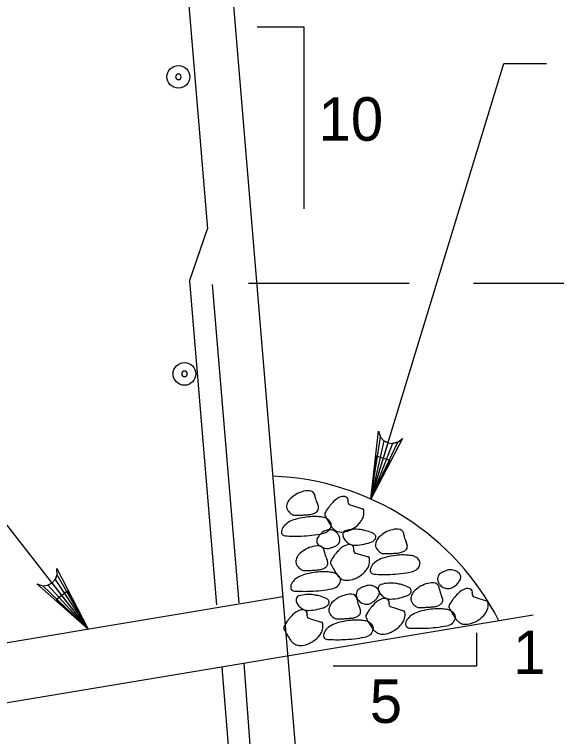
# Model space of a CAD drawing. Extents: x 638340 to 640242, y 295465 to 298435.
# Drawn here: x 639117.7 to 639155.13, y 297672.21 to 297722.09 of the extents above; entities that cross this region are included whole.
import ezdxf

# ---------------------------------------------------------------- set-up
doc = ezdxf.new("R2010")
doc.units = 0
for name, color, linetype in [('3', 7, 'Continuous'), ('Level 3', 7, 'Continuous'), ('Level 4', 7, 'Continuous'), ('Level 5', 7, 'Continuous'), ('Level 8', 7, 'Continuous'), ('Level 9', 7, 'Continuous')]:
    doc.layers.add(name, color=color, linetype=linetype)

# ---------------------------------------------------------------- blocks, each defined once
blk = doc.blocks.new('B')
at = {"layer": '3'}
blk.add_circle((0, 0), 0.16, dxfattribs=at)
for start, end in [(0, 180), (180, 0)]:
    blk.add_arc((0, 0), 0.0391, start, end, dxfattribs=at)

msp = doc.modelspace()

# ---------------------------------------------------------------- linework, layer by layer
at = {"layer": 'Level 3'}
for p, q in [((639142.311, 297688.609), (639151.481, 297718.707)), ((639151.481, 297718.707), (639154.427, 297718.707)), ((639133.855, 297703.527), (639144.955, 297703.527)), ((639149.402, 297703.527), (639185.933, 297703.527))]:
    msp.add_line(p, q, dxfattribs=at)
for points in [[(639142.311, 297688.609), (639142.833, 297693.312), (639142.966, 297692.896), (639143.209, 297692.63), (639143.492, 297692.487), (639143.806, 297692.447), (639144.159, 297692.534), (639144.5, 297692.805), (639142.311, 297688.609), (639144.159, 297692.534), (639143.806, 297692.447), (639142.311, 297688.609), (639143.492, 297692.487), (639143.209, 297692.63), (639142.311, 297688.609), (639142.966, 297692.896)], [(639122.782, 297679.62), (639119.236, 297682.755), (639119.652, 297682.624), (639120.012, 297682.67), (639120.29, 297682.82), (639120.505, 297683.053), (639120.636, 297683.389), (639120.613, 297683.826), (639122.782, 297679.62), (639120.636, 297683.389), (639120.505, 297683.053), (639122.782, 297679.62), (639120.29, 297682.82), (639120.012, 297682.67), (639122.782, 297679.62), (639119.652, 297682.624)], [(639149.601, 297679.368), (639149.601, 297677.064), (639139.697, 297677.064)]]:
    msp.add_lwpolyline(points, dxfattribs=at)
msp.add_lwpolyline([(639143.64, 297691.285), (639142.7, 297691.57), (639142.311, 297688.609)], close=True, dxfattribs=at)
at = {"layer": 'Level 4'}
msp.add_line((639122.782, 297679.62), (639106.066, 297701.093), dxfattribs=at)
msp.add_lwpolyline([(639121.357, 297682.246), (639120.584, 297681.643), (639122.782, 297679.62)], close=True, dxfattribs=at)
at = {"layer": 'Level 5'}
for p, q in [((639127.425, 297750.482), (639131.024, 297707.286)), ((639129.785, 297703.669), (639131.024, 297707.286)), ((639129.785, 297703.669), (639131.648, 297681.312)), ((639131.344, 297703.437), (639133.178, 297681.441)), ((639133.526, 297677.261), (639138.668, 297608.786)), ((639132.008, 297677.008), (639135.551, 297634.483))]:
    msp.add_line(p, q, dxfattribs=at)
at = {"layer": 'Level 8'}
for points in [[(639140.864, 297688.216), (639141.107, 297688.139), (639141.716, 297687.947)], [(639141.255, 297684.885), (639141.498, 297684.808), (639142.109, 297684.614)], [(639149.439, 297681.849), (639149.684, 297681.772), (639150.294, 297681.578)], [(639143.698, 297681.167), (639143.943, 297681.09), (639144.552, 297680.896)], [(639138.032, 297680.381), (639138.277, 297680.304), (639138.886, 297680.11)]]:
    msp.add_lwpolyline(points, dxfattribs=at)
for centre, radius, start, end in [((639138.7, 297686.453), 2.938, 124.1443, 132.7374), ((639138.046, 297687.417), 1.773, 89.5772, 124.1443), ((639138.057, 297688.796), 0.394, 11.4529, 89.5772), ((639137.123, 297688.607), 1.346, 6.1004, 11.4529), ((639139.362, 297688.846), 0.905, 186.1004, 192.6291), ((639140.667, 297687.549), 1.296, 109.6635, 136.4562), ((639140.4, 297688.296), 0.502, 65.9597, 109.6635), ((639140.511, 297688.544), 0.231, 342.3569, 65.9597), ((639137.744, 297687.894), 1.281, 153.538, 168.4897), ((639137.05, 297688.239), 0.506, 132.7374, 153.538), ((639139.777, 297688.939), 1.331, 192.6291, 208.6753), ((639138.001, 297687.968), 0.694, 6.391, 28.6753), ((639141.652, 297686.402), 2.796, 139.6491, 144.1424), ((639143.74, 297684.628), 5.536, 136.4562, 139.6491), ((639140.926, 297688.412), 0.205, 162.3569, 252.4715), ((639136.792, 297688.088), 0.31, 168.4897, 199.1639), ((639137.021, 297688.167), 0.553, 199.1639, 207.4728), ((639137.314, 297688.319), 0.882, 207.4728, 214.0468), ((639137.456, 297688.415), 1.054, 214.0468, 234.0353), ((639138.091, 297688.282), 0.724, 291.5731, 310.9894), ((639138.32, 297688.018), 0.375, 310.9894, 338.0834), ((639138.349, 297688.007), 0.344, 338.0834, 6.391), ((639142.183, 297686.018), 3.451, 144.1424, 152.1777), ((639141.673, 297687.806), 0.148, 9.0416, 72.4715), ((639140.894, 297687.682), 0.937, 344.9373, 9.0416), ((639137.551, 297685.466), 1.805, 104.9239, 120.8473), ((639137.052, 297687.859), 0.366, 234.0353, 268.2715), ((639137.143, 297690.857), 3.365, 268.2715, 270.9097), ((639138.753, 297680.956), 6.473, 99.0416, 104.9239), ((639137.057, 297696.22), 8.729, 270.9097, 272.5478), ((639136.81, 297701.778), 14.293, 272.5478, 273.846), ((639138.405, 297683.142), 4.259, 91.7881, 99.0416), ((639136.902, 297700.409), 12.921, 273.846, 275.2114), ((639137.983, 297688.555), 1.017, 275.2114, 291.5731), ((639138.403, 297683.206), 4.195, 86.0442, 91.7881), ((639138.499, 297684.591), 2.807, 79.021, 86.0442), ((639138.901, 297686.663), 0.697, 58.4341, 79.021), ((639139.251, 297687.566), 0.136, 152.1777, 193.5774), ((639139.588, 297687.647), 0.482, 193.5774, 207.4728), ((639144.908, 297690.413), 6.478, 207.4728, 211.2525), ((639138.784, 297686.473), 0.919, 40.5338, 58.4341), ((639140.693, 297687.736), 1.144, 321.7572, 344.9373), ((639136.831, 297686.272), 0.71, 139.2037, 172.3458), ((639137.323, 297685.847), 1.361, 120.8473, 139.2037), ((639138.972, 297686.878), 0.603, 309.5539, 349.0625), ((639154.17, 297696.034), 17.312, 211.2525, 212.2356), ((639139.205, 297686.833), 0.365, 349.0625, 40.5338), ((639142.715, 297688.811), 3.77, 212.2356, 214.3424), ((639140.216, 297688.113), 1.752, 303.0692, 321.7572), ((639136.371, 297686.334), 0.246, 172.3458, 230.2635), ((639137.082, 297696.11), 10.059, 272.3841, 280.7777), ((639139.731, 297685.269), 1.292, 117.4803, 136.4654), ((639138.8, 297687.086), 0.872, 280.7777, 309.5539), ((639139.453, 297685.804), 0.689, 91.376, 117.4803), ((639139.453, 297685.813), 0.68, 65.3457, 91.376), ((639140.076, 297687.007), 0.574, 214.3424, 227.6953), ((639140.881, 297687.892), 1.77, 227.6953, 235.2847), ((639139.412, 297685.723), 0.779, 41.057, 65.3457), ((639140.197, 297686.905), 0.568, 235.2847, 266.0442), ((639139.314, 297685.638), 0.909, 27.4728, 41.057), ((639140.257, 297687.77), 1.436, 266.0442, 285.2565), ((639140.635, 297686.164), 0.275, 106.8084, 186.6218), ((639141.227, 297684.204), 2.322, 81.3134, 106.8084), ((639140.28, 297687.685), 1.348, 285.2565, 295.7443), ((639139.667, 297688.956), 2.759, 295.7443, 303.0692), ((639140.649, 297680.421), 6.15, 78.4814, 81.3134), ((639141.422, 297684.215), 2.278, 73.8272, 78.4814), ((639141.463, 297684.356), 2.13, 61.1605, 73.8272), ((639142.319, 297685.911), 0.356, 29.8544, 61.1605), ((639144.833, 297683.803), 2.938, 124.1443, 132.7374), ((639144.179, 297684.767), 1.773, 89.5772, 124.1443), ((639144.189, 297686.146), 0.394, 11.4529, 89.5772), ((639143.256, 297685.957), 1.346, 6.1004, 11.4529), ((639136.413, 297686.384), 0.312, 230.2635, 266.2346), ((639137.071, 297696.386), 10.335, 266.2346, 272.3841), ((639138.902, 297685.727), 0.339, 171.9761, 209.5935), ((639138.976, 297685.717), 0.414, 149.2422, 171.9761), ((639139.735, 297685.265), 1.297, 136.4654, 149.2422), ((639139.724, 297685.851), 0.446, 8.0357, 27.4728), ((639139.597, 297685.833), 0.575, 337.0418, 8.0357), ((639140.942, 297686.2), 0.584, 186.6218, 200.3491), ((639141.06, 297686.244), 0.71, 200.3491, 212.797), ((639141.384, 297686.452), 1.095, 212.797, 230.2213), ((639142.196, 297686.116), 0.49, 292.039, 317.8475), ((639142.282, 297686.039), 0.375, 317.8475, 347.2445), ((639143.876, 297685.243), 1.281, 153.538, 168.4897), ((639142.469, 297685.997), 0.183, 347.2445, 29.8544), ((639143.182, 297685.589), 0.506, 132.7374, 153.538), ((639145.494, 297686.196), 0.905, 186.1004, 192.6291), ((639145.91, 297686.289), 1.331, 192.6291, 208.6753), ((639138.688, 297683.603), 1.773, 89.5772, 124.1443), ((639139.128, 297685.856), 0.599, 209.5935, 237.6667), ((639138.698, 297684.982), 0.394, 11.4529, 89.5772), ((639139.355, 297686.213), 1.022, 237.6667, 259.0544), ((639139.286, 297685.858), 0.66, 259.0544, 285.7584), ((639138.161, 297689.842), 4.8, 285.7584, 288.5059), ((639139.285, 297686.485), 1.26, 288.5059, 293.8705), ((639139.337, 297686.369), 1.133, 293.8705, 297.4803), ((639138.627, 297687.733), 2.671, 297.4803, 299.831), ((639139.755, 297685.766), 0.403, 299.831, 337.0418), ((639141.059, 297684.217), 1.296, 109.6635, 136.4562), ((639140.792, 297684.964), 0.502, 65.9597, 109.6635), ((639141.199, 297686.23), 0.806, 230.2213, 250.5601), ((639141.197, 297686.225), 0.8, 250.5601, 271.915), ((639140.902, 297685.212), 0.231, 342.3569, 65.9597), ((639141.102, 297689.073), 3.65, 271.915, 281.8686), ((639141.212, 297688.547), 3.113, 281.8686, 292.039), ((639142.925, 297685.437), 0.31, 168.4897, 199.1639), ((639143.154, 297685.517), 0.553, 199.1639, 207.4728), ((639143.446, 297685.669), 0.882, 207.4728, 214.0468), ((639144.453, 297685.368), 0.375, 310.9894, 338.0834), ((639144.133, 297685.317), 0.694, 6.391, 28.6753), ((639144.481, 297685.356), 0.344, 338.0834, 6.391), ((639137.692, 297684.425), 0.506, 132.7374, 153.538), ((639139.342, 297682.639), 2.938, 124.1443, 132.7374), ((639137.765, 297684.793), 1.346, 6.1004, 11.4529), ((639140.004, 297685.033), 0.905, 186.1004, 192.6291), ((639140.419, 297685.126), 1.331, 192.6291, 208.6753), ((639142.575, 297682.686), 3.451, 144.1424, 152.1777), ((639142.044, 297683.07), 2.796, 139.6491, 144.1424), ((639144.132, 297681.296), 5.536, 136.4562, 139.6491), ((639141.317, 297685.08), 0.205, 162.3569, 252.4715), ((639143.588, 297685.765), 1.054, 214.0468, 234.0353), ((639143.184, 297685.208), 0.366, 234.0353, 268.2715), ((639143.275, 297688.206), 3.365, 268.2715, 270.9097), ((639143.19, 297693.569), 8.729, 270.9097, 272.5478), ((639142.942, 297699.127), 14.293, 272.5478, 273.846), ((639144.537, 297680.492), 4.259, 91.7881, 99.0416), ((639143.034, 297697.759), 12.921, 273.846, 275.2114), ((639144.116, 297685.904), 1.017, 275.2114, 291.5731), ((639144.535, 297680.556), 4.195, 86.0442, 91.7881), ((639144.223, 297685.632), 0.724, 291.5731, 310.9894), ((639144.631, 297681.94), 2.807, 79.021, 86.0442), ((639137.434, 297684.274), 0.31, 168.4897, 199.1639), ((639138.386, 297684.08), 1.281, 153.538, 168.4897), ((639138.643, 297684.154), 0.694, 6.391, 28.6753), ((639138.991, 297684.193), 0.344, 338.0834, 6.391), ((639139.643, 297684.233), 0.136, 152.1777, 193.5774), ((639142.065, 297684.474), 0.148, 9.0416, 72.4715), ((639141.285, 297684.35), 0.937, 344.9373, 9.0416), ((639143.456, 297683.197), 1.361, 120.8473, 139.2037), ((639143.683, 297682.815), 1.805, 104.9239, 120.8473), ((639144.885, 297678.305), 6.473, 99.0416, 104.9239), ((639145.033, 297684.012), 0.697, 58.4341, 79.021), ((639144.917, 297683.823), 0.919, 40.5338, 58.4341), ((639145.337, 297684.182), 0.365, 349.0625, 40.5338), ((639137.663, 297684.353), 0.553, 199.1639, 207.4728), ((639137.956, 297684.506), 0.882, 207.4728, 214.0468), ((639138.098, 297684.601), 1.054, 214.0468, 234.0353), ((639137.694, 297684.045), 0.366, 234.0353, 268.2715), ((639137.544, 297696.596), 12.921, 273.846, 275.2114), ((639138.625, 297684.741), 1.017, 275.2114, 291.5731), ((639138.733, 297684.468), 0.724, 291.5731, 310.9894), ((639138.962, 297684.204), 0.375, 310.9894, 338.0834), ((639139.979, 297684.315), 0.482, 193.5774, 207.4728), ((639145.3, 297687.081), 6.478, 207.4728, 211.2525), ((639154.561, 297692.702), 17.312, 211.2525, 212.2356), ((639141.085, 297684.404), 1.144, 321.7572, 344.9373), ((639142.503, 297683.684), 0.246, 172.3458, 230.2635), ((639142.963, 297683.622), 0.71, 139.2037, 172.3458), ((639144.932, 297684.435), 0.872, 280.7777, 309.5539), ((639145.104, 297684.227), 0.603, 309.5539, 349.0625), ((639147.795, 297683.072), 0.66, 82.1773, 108.8812), ((639147.746, 297682.713), 1.022, 60.7895, 82.1773), ((639138.193, 297681.652), 1.805, 104.9239, 120.8473), ((639137.785, 297687.043), 3.365, 268.2715, 270.9097), ((639139.395, 297677.142), 6.473, 99.0416, 104.9239), ((639137.699, 297692.406), 8.729, 270.9097, 272.5478), ((639137.452, 297697.964), 14.293, 272.5478, 273.846), ((639139.047, 297679.329), 4.259, 91.7881, 99.0416), ((639139.045, 297679.392), 4.195, 86.0442, 91.7881), ((639139.141, 297680.777), 2.807, 79.021, 86.0442), ((639139.543, 297682.849), 0.697, 58.4341, 79.021), ((639139.426, 297682.659), 0.919, 40.5338, 58.4341), ((639143.107, 297685.479), 3.77, 212.2356, 214.3424), ((639140.467, 297683.675), 0.574, 214.3424, 227.6953), ((639141.273, 297684.56), 1.77, 227.6953, 235.2847), ((639139.847, 297683.019), 0.365, 349.0625, 40.5338), ((639140.058, 297685.624), 2.759, 295.7443, 303.0692), ((639140.608, 297684.78), 1.752, 303.0692, 321.7572), ((639142.545, 297683.734), 0.312, 230.2635, 266.2346), ((639143.203, 297693.736), 10.335, 266.2346, 272.3841), ((639143.215, 297693.459), 10.059, 272.3841, 280.7777), ((639147.483, 297683.08), 0.575, 160.1647, 191.1585), ((639147.322, 297683.138), 0.403, 122.9538, 160.1647), ((639148.555, 297681.235), 2.671, 120.6031, 122.9538), ((639147.772, 297682.559), 1.133, 116.9933, 120.6031), ((639147.83, 297682.445), 1.26, 111.6288, 116.9933), ((639149.135, 297679.154), 4.8, 108.8812, 111.6288), ((639147.953, 297683.082), 0.599, 32.7163, 60.7895), ((639148.171, 297683.223), 0.339, 355.0989, 32.7163), ((639137.472, 297682.459), 0.71, 139.2037, 172.3458), ((639137.965, 297682.033), 1.361, 120.8473, 139.2037), ((639139.614, 297683.064), 0.603, 309.5539, 349.0625), ((639140.588, 297683.572), 0.568, 235.2847, 266.0442), ((639140.648, 297684.437), 1.436, 266.0442, 285.2565), ((639140.671, 297684.353), 1.348, 285.2565, 295.7443), ((639143.079, 297682.447), 0.275, 106.8084, 186.6218), ((639143.671, 297680.487), 2.322, 81.3134, 106.8084), ((639143.093, 297676.703), 6.15, 78.4814, 81.3134), ((639143.866, 297680.497), 2.278, 73.8272, 78.4814), ((639146.623, 297681.049), 1.773, 89.5772, 124.1443), ((639146.633, 297682.428), 0.394, 11.4529, 89.5772), ((639147.357, 297683.055), 0.446, 191.1585, 210.5956), ((639147.755, 297683.29), 0.909, 210.5956, 224.1798), ((639147.318, 297683.636), 1.292, 300.6031, 319.5882), ((639147.314, 297683.639), 1.297, 319.5882, 332.365), ((639148.097, 297683.229), 0.414, 332.365, 355.0989), ((639137.013, 297682.52), 0.246, 172.3458, 230.2635), ((639137.054, 297682.571), 0.312, 230.2635, 266.2346), ((639137.713, 297692.573), 10.335, 266.2346, 272.3841), ((639137.724, 297692.296), 10.059, 272.3841, 280.7777), ((639139.442, 297683.272), 0.872, 280.7777, 309.5539), ((639141.707, 297682.06), 0.403, 122.9538, 160.1647), ((639142.941, 297680.157), 2.671, 120.6031, 122.9538), ((639142.158, 297681.481), 1.133, 116.9933, 120.6031), ((639142.216, 297681.367), 1.26, 111.6288, 116.9933), ((639143.521, 297678.076), 4.8, 108.8812, 111.6288), ((639142.181, 297681.994), 0.66, 82.1773, 108.8812), ((639142.131, 297681.635), 1.022, 60.7895, 82.1773), ((639142.338, 297682.004), 0.599, 32.7163, 60.7895), ((639143.386, 297682.482), 0.584, 186.6218, 200.3491), ((639143.504, 297682.526), 0.71, 200.3491, 212.797), ((639142.557, 297682.145), 0.339, 355.0989, 32.7163), ((639143.907, 297680.639), 2.13, 61.1605, 73.8272), ((639144.763, 297682.193), 0.356, 29.8544, 61.1605), ((639144.726, 297682.321), 0.375, 317.8475, 347.2445), ((639144.913, 297682.279), 0.183, 347.2445, 29.8544), ((639145.626, 297681.871), 0.506, 132.7374, 153.538), ((639147.277, 297680.085), 2.938, 124.1443, 132.7374), ((639145.7, 297682.239), 1.346, 6.1004, 11.4529), ((639147.939, 297682.478), 0.905, 186.1004, 192.6291), ((639148.354, 297682.571), 1.331, 192.6291, 208.6753), ((639147.662, 297683.2), 0.779, 224.1798, 248.4685), ((639147.626, 297683.107), 0.68, 248.4685, 274.4988), ((639147.625, 297683.117), 0.689, 274.4988, 300.6031), ((639149.244, 297681.181), 1.296, 109.6635, 136.4562), ((639148.976, 297681.928), 0.502, 65.9597, 109.6635), ((639149.087, 297682.176), 0.231, 342.3569, 65.9597), ((639137.413, 297681.661), 0.275, 106.8084, 186.6218), ((639138.005, 297679.701), 2.322, 81.3134, 106.8084), ((639137.427, 297675.917), 6.15, 78.4814, 81.3134), ((639138.2, 297679.711), 2.278, 73.8272, 78.4814), ((639138.241, 297679.853), 2.13, 61.1605, 73.8272), ((639139.097, 297681.407), 0.356, 29.8544, 61.1605), ((639141.61, 297679.299), 2.938, 124.1443, 132.7374), ((639140.956, 297680.263), 1.773, 89.5772, 124.1443), ((639140.967, 297681.642), 0.394, 11.4529, 89.5772), ((639141.869, 297682.002), 0.575, 160.1647, 191.1585), ((639141.742, 297681.977), 0.446, 191.1585, 210.5956), ((639140.033, 297681.453), 1.346, 6.1004, 11.4529), ((639142.141, 297682.212), 0.909, 210.5956, 224.1798), ((639141.704, 297682.558), 1.292, 300.6031, 319.5882), ((639143.503, 297680.499), 1.296, 109.6635, 136.4562), ((639141.699, 297682.561), 1.297, 319.5882, 332.365), ((639142.483, 297682.151), 0.414, 332.365, 355.0989), ((639143.828, 297682.735), 1.095, 212.797, 230.2213), ((639143.236, 297681.246), 0.502, 65.9597, 109.6635), ((639143.643, 297682.512), 0.806, 230.2213, 250.5601), ((639143.641, 297682.507), 0.8, 250.5601, 271.915), ((639143.546, 297685.355), 3.65, 271.915, 281.8686), ((639143.656, 297684.829), 3.113, 281.8686, 292.039), ((639144.64, 297682.399), 0.49, 292.039, 317.8475), ((639145.369, 297681.719), 0.31, 168.4897, 199.1639), ((639146.32, 297681.526), 1.281, 153.538, 168.4897), ((639146.577, 297681.599), 0.694, 6.391, 28.6753), ((639150.229, 297680.034), 2.796, 139.6491, 144.1424), ((639152.317, 297678.26), 5.536, 136.4562, 139.6491), ((639149.502, 297682.044), 0.205, 162.3569, 252.4715), ((639137.72, 297681.696), 0.584, 186.6218, 200.3491), ((639137.838, 297681.74), 0.71, 200.3491, 212.797), ((639138.162, 297681.949), 1.095, 212.797, 230.2213), ((639138.974, 297681.613), 0.49, 292.039, 317.8475), ((639139.059, 297681.536), 0.375, 317.8475, 347.2445), ((639140.654, 297680.74), 1.281, 153.538, 168.4897), ((639139.247, 297681.493), 0.183, 347.2445, 29.8544), ((639139.96, 297681.085), 0.506, 132.7374, 153.538), ((639142.272, 297681.692), 0.905, 186.1004, 192.6291), ((639142.688, 297681.785), 1.331, 192.6291, 208.6753), ((639142.048, 297682.122), 0.779, 224.1798, 248.4685), ((639142.011, 297682.029), 0.68, 248.4685, 274.4988), ((639142.011, 297682.039), 0.689, 274.4988, 300.6031), ((639146.576, 297677.578), 5.536, 136.4562, 139.6491), ((639143.346, 297681.494), 0.231, 342.3569, 65.9597), ((639143.761, 297681.362), 0.205, 162.3569, 252.4715), ((639145.598, 297681.799), 0.553, 199.1639, 207.4728), ((639145.89, 297681.951), 0.882, 207.4728, 214.0468), ((639146.032, 297682.047), 1.054, 214.0468, 234.0353), ((639146.56, 297682.186), 1.017, 275.2114, 291.5731), ((639146.667, 297681.914), 0.724, 291.5731, 310.9894), ((639146.897, 297681.65), 0.375, 310.9894, 338.0834), ((639146.925, 297681.638), 0.344, 338.0834, 6.391), ((639147.828, 297681.197), 0.136, 152.1777, 193.5774), ((639150.76, 297679.65), 3.451, 144.1424, 152.1777), ((639150.25, 297681.438), 0.148, 9.0416, 72.4715), ((639149.47, 297681.314), 0.937, 344.9373, 9.0416), ((639137.836, 297679.713), 1.296, 109.6635, 136.4562), ((639137.569, 297680.461), 0.502, 65.9597, 109.6635), ((639137.977, 297681.727), 0.806, 230.2213, 250.5601), ((639137.975, 297681.721), 0.8, 250.5601, 271.915), ((639137.68, 297680.708), 0.231, 342.3569, 65.9597), ((639137.88, 297684.569), 3.65, 271.915, 281.8686), ((639137.99, 297684.043), 3.113, 281.8686, 292.039), ((639139.702, 297680.934), 0.31, 168.4897, 199.1639), ((639139.932, 297681.013), 0.553, 199.1639, 207.4728), ((639140.224, 297681.165), 0.882, 207.4728, 214.0468), ((639141.231, 297680.864), 0.375, 310.9894, 338.0834), ((639140.911, 297680.814), 0.694, 6.391, 28.6753), ((639141.259, 297680.853), 0.344, 338.0834, 6.391), ((639145.019, 297678.968), 3.451, 144.1424, 152.1777), ((639144.488, 297679.352), 2.796, 139.6491, 144.1424), ((639144.509, 297680.756), 0.148, 9.0416, 72.4715), ((639143.729, 297680.632), 0.937, 344.9373, 9.0416), ((639146.127, 297679.098), 1.805, 104.9239, 120.8473), ((639145.629, 297681.491), 0.366, 234.0353, 268.2715), ((639145.719, 297684.488), 3.365, 268.2715, 270.9097), ((639147.329, 297674.588), 6.473, 99.0416, 104.9239), ((639145.634, 297689.851), 8.729, 270.9097, 272.5478), ((639145.387, 297695.41), 14.293, 272.5478, 273.846), ((639146.981, 297676.774), 4.259, 91.7881, 99.0416), ((639145.479, 297694.041), 12.921, 273.846, 275.2114), ((639146.979, 297676.838), 4.195, 86.0442, 91.7881), ((639147.075, 297678.222), 2.807, 79.021, 86.0442), ((639147.477, 297680.294), 0.697, 58.4341, 79.021), ((639148.164, 297681.279), 0.482, 193.5774, 207.4728), ((639153.485, 297684.045), 6.478, 207.4728, 211.2525), ((639147.361, 297680.105), 0.919, 40.5338, 58.4341), ((639149.27, 297681.368), 1.144, 321.7572, 344.9373), ((639138.822, 297678.566), 2.796, 139.6491, 144.1424), ((639140.91, 297676.792), 5.536, 136.4562, 139.6491), ((639138.095, 297680.576), 0.205, 162.3569, 252.4715), ((639140.366, 297681.261), 1.054, 214.0468, 234.0353), ((639139.962, 297680.705), 0.366, 234.0353, 268.2715), ((639140.053, 297683.702), 3.365, 268.2715, 270.9097), ((639139.968, 297689.065), 8.729, 270.9097, 272.5478), ((639139.72, 297694.624), 14.293, 272.5478, 273.846), ((639141.315, 297675.988), 4.259, 91.7881, 99.0416), ((639139.812, 297693.255), 12.921, 273.846, 275.2114), ((639140.893, 297681.4), 1.017, 275.2114, 291.5731), ((639141.313, 297676.052), 4.195, 86.0442, 91.7881), ((639141.001, 297681.128), 0.724, 291.5731, 310.9894), ((639141.409, 297677.437), 2.807, 79.021, 86.0442), ((639142.087, 297680.516), 0.136, 152.1777, 193.5774), ((639142.423, 297680.597), 0.482, 193.5774, 207.4728), ((639147.744, 297683.363), 6.478, 207.4728, 211.2525), ((639143.529, 297680.686), 1.144, 321.7572, 344.9373), ((639145.407, 297679.904), 0.71, 139.2037, 172.3458), ((639145.9, 297679.479), 1.361, 120.8473, 139.2037), ((639147.548, 297680.51), 0.603, 309.5539, 349.0625), ((639162.746, 297689.666), 17.312, 211.2525, 212.2356), ((639147.781, 297680.465), 0.365, 349.0625, 40.5338), ((639151.292, 297682.443), 3.77, 212.2356, 214.3424), ((639148.652, 297680.639), 0.574, 214.3424, 227.6953), ((639149.458, 297681.524), 1.77, 227.6953, 235.2847), ((639148.243, 297682.588), 2.759, 295.7443, 303.0692), ((639148.792, 297681.744), 1.752, 303.0692, 321.7572), ((639136.421, 297679.73), 0.136, 152.1777, 193.5774), ((639139.353, 297678.182), 3.451, 144.1424, 152.1777), ((639138.842, 297679.97), 0.148, 9.0416, 72.4715), ((639138.063, 297679.846), 0.937, 344.9373, 9.0416), ((639140.233, 297678.693), 1.361, 120.8473, 139.2037), ((639140.461, 297678.312), 1.805, 104.9239, 120.8473), ((639141.663, 297673.802), 6.473, 99.0416, 104.9239), ((639141.811, 297679.509), 0.697, 58.4341, 79.021), ((639141.694, 297679.319), 0.919, 40.5338, 58.4341), ((639157.005, 297688.984), 17.312, 211.2525, 212.2356), ((639145.551, 297681.761), 3.77, 212.2356, 214.3424), ((639142.115, 297679.679), 0.365, 349.0625, 40.5338), ((639143.052, 297681.062), 1.752, 303.0692, 321.7572), ((639144.947, 297679.966), 0.246, 172.3458, 230.2635), ((639144.989, 297680.016), 0.312, 230.2635, 266.2346), ((639145.659, 297689.742), 10.059, 272.3841, 280.7777), ((639147.377, 297680.717), 0.872, 280.7777, 309.5539), ((639148.773, 297680.536), 0.568, 235.2847, 266.0442), ((639148.833, 297681.401), 1.436, 266.0442, 285.2565), ((639148.856, 297681.317), 1.348, 285.2565, 295.7443), ((639136.757, 297679.811), 0.482, 193.5774, 207.4728), ((639142.077, 297682.578), 6.478, 207.4728, 211.2525), ((639151.339, 297688.198), 17.312, 211.2525, 212.2356), ((639137.863, 297679.9), 1.144, 321.7572, 344.9373), ((639139.741, 297679.118), 0.71, 139.2037, 172.3458), ((639141.71, 297679.932), 0.872, 280.7777, 309.5539), ((639141.882, 297679.724), 0.603, 309.5539, 349.0625), ((639142.911, 297679.957), 0.574, 214.3424, 227.6953), ((639143.717, 297680.842), 1.77, 227.6953, 235.2847), ((639143.032, 297679.854), 0.568, 235.2847, 266.0442), ((639143.092, 297680.72), 1.436, 266.0442, 285.2565), ((639143.115, 297680.635), 1.348, 285.2565, 295.7443), ((639142.502, 297681.906), 2.759, 295.7443, 303.0692), ((639145.647, 297690.018), 10.335, 266.2346, 272.3841), ((639139.885, 297680.975), 3.77, 212.2356, 214.3424), ((639137.245, 297679.172), 0.574, 214.3424, 227.6953), ((639138.051, 297680.057), 1.77, 227.6953, 235.2847), ((639136.836, 297681.12), 2.759, 295.7443, 303.0692), ((639137.385, 297680.277), 1.752, 303.0692, 321.7572), ((639139.281, 297679.18), 0.246, 172.3458, 230.2635), ((639139.323, 297679.23), 0.312, 230.2635, 266.2346), ((639139.981, 297689.232), 10.335, 266.2346, 272.3841), ((639139.992, 297688.956), 10.059, 272.3841, 280.7777), ((639137.366, 297679.069), 0.568, 235.2847, 266.0442), ((639137.426, 297679.934), 1.436, 266.0442, 285.2565), ((639137.449, 297679.849), 1.348, 285.2565, 295.7443)]:
    msp.add_arc(centre, radius, start, end, dxfattribs=at)
at = {"layer": 'Level 9'}
for p, q in [((639128.903, 297769.704), (639140.3, 297632.948)), ((639136.225, 297681.859), (639110.484, 297677.569)), ((639153.517, 297680.593), (639110.484, 297673.421))]:
    msp.add_line(p, q, dxfattribs=at)
msp.add_lwpolyline([(639134.455, 297721.228), (639137.68, 297721.228), (639137.68, 297708.668)], dxfattribs=at)
msp.add_arc((639134.832, 297671.911), 18.297, 26.9324, 87.7453, dxfattribs=at)

# ---------------------------------------------------------------- block references
at = {"layer": 'Level 3', "xscale": 4.911876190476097, "yscale": 4.911876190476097, "rotation": 90}
for p in [(639129.015, 297717.778), (639129.435, 297697.259)]:
    msp.add_blockref('B', p, dxfattribs=at)

# ---------------------------------------------------------------- texts
at = {"layer": 'Level 3'}
for s, height, p in [('10', 3.0001, (639138.693, 297713.368)), ('1', 3, (639152.134, 297676.532)), ('5', 3, (639142.23, 297673.149))]:
    msp.add_text(s, height=height, dxfattribs=at).set_placement(p)

doc.saveas('drawing.dxf')
